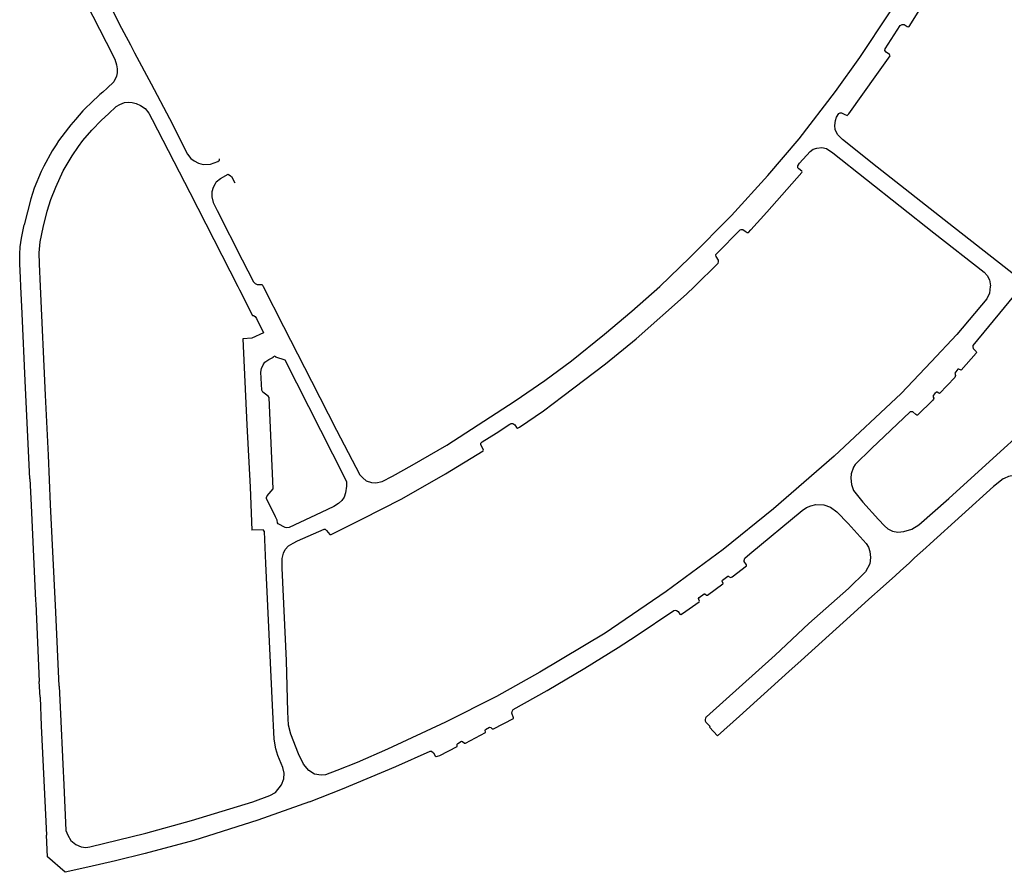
# Model space of a CAD drawing. Extents: x 148869 to 161638, y 453607 to 469810.
# Tile 978 of 1056: x 159138.24 to 159140.98, y 459876.68 to 459879.06. Entities that reach past the tile are written whole.
import ezdxf

# ---------------------------------------------------------------- set-up
doc = ezdxf.new("R2010")
doc.units = 0
doc.layers.add('LKI_V01_KANTRIJWEG', color=252, linetype='CONTINUOUS')

msp = doc.modelspace()

# ---------------------------------------------------------------- linework, layer by layer
at = {"layer": 'LKI_V01_KANTRIJWEG'}
for p, q in [((159138.526, 459879.0286), (159138.5441, 459878.9943)), ((159138.526, 459879.0286), (159138.5441, 459878.9943)), ((159138.4762, 459879.0017), (159138.5004, 459878.9539)), ((159138.4762, 459879.0017), (159138.5004, 459878.9539)), ((159138.3022, 459878.6557), (159138.2949, 459878.6403)), ((159138.3022, 459878.6557), (159138.2949, 459878.6403)), ((159138.7834, 459878.6115), (159138.7806, 459878.6064)), ((159138.7834, 459878.6115), (159138.7806, 459878.6064)), ((159141.0395, 459878.3299), (159140.9831, 459878.374)), ((159141.0395, 459878.3299), (159140.9831, 459878.374)), ((159138.2418, 459878.2436), (159138.2387, 459878.3195)), ((159138.2418, 459878.2436), (159138.2387, 459878.3195)), ((159138.9151, 459878.3195), (159138.9718, 459878.2074)), ((159138.9151, 459878.3195), (159138.9718, 459878.2074)), ((159141.0395, 459878.3299), (159140.9831, 459878.2604)), ((159141.0395, 459878.3299), (159140.9831, 459878.2604)), ((159138.2503, 459878.0562), (159138.2418, 459878.2436)), ((159138.2503, 459878.0562), (159138.2418, 459878.2436)), ((159138.896, 459878.2298), (159138.9155, 459878.1904)), ((159138.896, 459878.2298), (159138.9155, 459878.1904)), ((159138.9718, 459878.2074), (159139.0494, 459878.0553)), ((159138.9718, 459878.2074), (159139.0494, 459878.0553)), ((159138.263, 459877.7826), (159138.2503, 459878.0562)), ((159138.263, 459877.7826), (159138.2503, 459878.0562)), ((159140.7766, 459877.6013), (159140.7639, 459877.5899)), ((159140.7766, 459877.6013), (159140.7639, 459877.5899)), ((159140.1515, 459877.1178), (159140.3432, 459877.2899)), ((159140.1515, 459877.1178), (159140.3432, 459877.2899)), ((159140.3815, 459877.2446), (159140.4158, 459877.2756)), ((159140.3815, 459877.2446), (159140.4158, 459877.2756)), ((159140.2439, 459877.1198), (159140.3815, 459877.2446)), ((159140.2439, 459877.1198), (159140.3815, 459877.2446)), ((159138.292, 459877.1727), (159138.2896, 459877.2171)), ((159138.292, 459877.1727), (159138.2896, 459877.2171)), ((159138.292, 459877.1727), (159138.2947, 459877.0926)), ((159138.292, 459877.1727), (159138.2947, 459877.0926)), ((159140.1501, 459877.1035), (159140.162, 459877.0906)), ((159140.1501, 459877.1035), (159140.162, 459877.0906)), ((159140.1829, 459877.065), (159140.2439, 459877.1198)), ((159140.1829, 459877.065), (159140.2439, 459877.1198)), ((159138.2947, 459877.0926), (159138.3097, 459876.7872)), ((159138.2947, 459877.0926), (159138.3097, 459876.7872)), ((159140.1606, 459877.0894), (159140.162, 459877.0906)), ((159140.1606, 459877.0894), (159140.162, 459877.0906)), ((159140.1829, 459877.065), (159140.1606, 459877.0894)), ((159140.1829, 459877.065), (159140.1606, 459877.0894))]:
    msp.add_line(p, q, dxfattribs=at)
for points in [[(159140.5803, 459878.9588), (159140.6626, 459879.0834), (159140.7148, 459879.1696), (159140.7826, 459879.2837), (159140.8525, 459879.4137), (159140.9037, 459879.5197)], [(159140.5803, 459878.9588), (159140.6626, 459879.0834), (159140.7148, 459879.1696), (159140.7826, 459879.2837), (159140.8525, 459879.4137), (159140.9037, 459879.5197)], [(159140.9831, 459877.8678), (159141.2135, 459878.0767), (159141.3378, 459878.1881), (159141.7225, 459878.538), (159141.8535, 459878.6547), (159142.0097, 459878.7988), (159142.0393, 459878.8329), (159142.0656, 459878.8698), (159142.0904, 459878.9121), (159142.1076, 459878.9514), (159142.1217, 459878.9947), (159142.1314, 459879.0457), (159142.1378, 459879.1803), (159142.1419, 459879.4529), (159142.1417, 459879.4743), (159142.136, 459879.4959)], [(159140.9831, 459877.8678), (159141.2135, 459878.0767), (159141.3378, 459878.1881), (159141.7225, 459878.538), (159141.8535, 459878.6547), (159142.0097, 459878.7988), (159142.0393, 459878.8329), (159142.0656, 459878.8698), (159142.0904, 459878.9121), (159142.1076, 459878.9514), (159142.1217, 459878.9947), (159142.1314, 459879.0457), (159142.1378, 459879.1803), (159142.1419, 459879.4529), (159142.1417, 459879.4743), (159142.136, 459879.4959)], [(159138.3461, 459879.2561), (159138.4762, 459879.0017)], [(159138.3461, 459879.2561), (159138.4762, 459879.0017)], [(159138.5103, 459879.2441), (159138.487, 459879.232), (159138.4778, 459879.2248), (159138.47, 459879.2141), (159138.4639, 459879.1999), (159138.4611, 459879.1868), (159138.4606, 459879.1675), (159138.4661, 459879.1436), (159138.4837, 459879.1112), (159138.5132, 459879.053), (159138.526, 459879.0286)], [(159138.5103, 459879.2441), (159138.487, 459879.232), (159138.4778, 459879.2248), (159138.47, 459879.2141), (159138.4639, 459879.1999), (159138.4611, 459879.1868), (159138.4606, 459879.1675), (159138.4661, 459879.1436), (159138.4837, 459879.1112), (159138.5132, 459879.053), (159138.526, 459879.0286)], [(159140.9831, 459878.374), (159140.8283, 459878.495), (159140.6287, 459878.6526), (159140.5317, 459878.7299), (159140.5176, 459878.7439), (159140.5113, 459878.7576), (159140.5101, 459878.769), (159140.5123, 459878.7832), (159140.5152, 459878.7924), (159140.5212, 459878.8024), (159140.5248, 459878.8046), (159140.5291, 459878.8047), (159140.5361, 459878.8009), (159140.5447, 459878.797), (159140.5494, 459878.8018), (159140.6277, 459878.9112), (159140.6641, 459878.963), (159140.6631, 459878.967), (159140.653, 459878.9736), (159140.6499, 459878.9781), (159140.6504, 459878.9827), (159140.6929, 459879.0478), (159140.6976, 459879.0507), (159140.7038, 459879.0507), (159140.7116, 459879.0454), (159140.715, 459879.0442), (159140.7173, 459879.0457), (159140.775, 459879.1384)], [(159140.9831, 459878.374), (159140.8283, 459878.495), (159140.6287, 459878.6526), (159140.5317, 459878.7299), (159140.5176, 459878.7439), (159140.5113, 459878.7576), (159140.5101, 459878.769), (159140.5123, 459878.7832), (159140.5152, 459878.7924), (159140.5212, 459878.8024), (159140.5248, 459878.8046), (159140.5291, 459878.8047), (159140.5361, 459878.8009), (159140.5447, 459878.797), (159140.5494, 459878.8018), (159140.6277, 459878.9112), (159140.6641, 459878.963), (159140.6631, 459878.967), (159140.653, 459878.9736), (159140.6499, 459878.9781), (159140.6504, 459878.9827), (159140.6929, 459879.0478), (159140.6976, 459879.0507), (159140.7038, 459879.0507), (159140.7116, 459879.0454), (159140.715, 459879.0442), (159140.7173, 459879.0457), (159140.775, 459879.1384)], [(159138.5441, 459878.9943), (159138.5551, 459878.9722), (159138.602, 459878.8856), (159138.6532, 459878.788), (159138.7037, 459878.6889), (159138.713, 459878.6768), (159138.722, 459878.6699), (159138.7343, 459878.6638), (159138.7473, 459878.6604), (159138.7676, 459878.6612), (159138.7884, 459878.6688), (159138.7924, 459878.672), (159138.7928, 459878.6757)], [(159138.5441, 459878.9943), (159138.5551, 459878.9722), (159138.602, 459878.8856), (159138.6532, 459878.788), (159138.7037, 459878.6889), (159138.713, 459878.6768), (159138.722, 459878.6699), (159138.7343, 459878.6638), (159138.7473, 459878.6604), (159138.7676, 459878.6612), (159138.7884, 459878.6688), (159138.7924, 459878.672), (159138.7928, 459878.6757)], [(159138.5004, 459878.9539), (159138.5052, 459878.938), (159138.5069, 459878.9268), (159138.5068, 459878.9161), (159138.5055, 459878.9062), (159138.4983, 459878.8907), (159138.4794, 459878.8728), (159138.4668, 459878.8619)], [(159138.5004, 459878.9539), (159138.5052, 459878.938), (159138.5069, 459878.9268), (159138.5068, 459878.9161), (159138.5055, 459878.9062), (159138.4983, 459878.8907), (159138.4794, 459878.8728), (159138.4668, 459878.8619)], [(159140.0221, 459878.3195), (159140.1057, 459878.4003), (159140.2221, 459878.5174), (159140.3234, 459878.6289), (159140.4101, 459878.7315), (159140.5121, 459878.8638), (159140.5803, 459878.9588)], [(159140.0221, 459878.3195), (159140.1057, 459878.4003), (159140.2221, 459878.5174), (159140.3234, 459878.6289), (159140.4101, 459878.7315), (159140.5121, 459878.8638), (159140.5803, 459878.9588)], [(159138.4668, 459878.8619), (159138.4589, 459878.8551), (159138.4348, 459878.8326), (159138.4189, 459878.817)], [(159138.4668, 459878.8619), (159138.4589, 459878.8551), (159138.4348, 459878.8326), (159138.4189, 459878.817)], [(159138.4829, 459878.8018), (159138.5048, 459878.8219), (159138.5142, 459878.8277), (159138.528, 459878.8329), (159138.5387, 459878.8341), (159138.5492, 459878.8332), (159138.5598, 459878.8303), (159138.5727, 459878.8247), (159138.5849, 459878.8164), (159138.5954, 459878.8029), (159138.6048, 459878.7852)], [(159138.4829, 459878.8018), (159138.5048, 459878.8219), (159138.5142, 459878.8277), (159138.528, 459878.8329), (159138.5387, 459878.8341), (159138.5492, 459878.8332), (159138.5598, 459878.8303), (159138.5727, 459878.8247), (159138.5849, 459878.8164), (159138.5954, 459878.8029), (159138.6048, 459878.7852)], [(159138.4189, 459878.817), (159138.4111, 459878.8094), (159138.3905, 459878.786), (159138.3781, 459878.7711)], [(159138.4189, 459878.817), (159138.4111, 459878.8094), (159138.3905, 459878.786), (159138.3781, 459878.7711)], [(159138.3993, 459878.7104), (159138.4112, 459878.7274), (159138.4368, 459878.7561), (159138.4636, 459878.7837), (159138.4829, 459878.8018)], [(159138.3993, 459878.7104), (159138.4112, 459878.7274), (159138.4368, 459878.7561), (159138.4636, 459878.7837), (159138.4829, 459878.8018)], [(159138.6048, 459878.7852), (159138.7102, 459878.5815), (159138.8439, 459878.3195)], [(159138.6048, 459878.7852), (159138.7102, 459878.5815), (159138.8439, 459878.3195)], [(159138.3781, 459878.7711), (159138.3709, 459878.7624), (159138.3437, 459878.726), (159138.3368, 459878.7152)], [(159138.3781, 459878.7711), (159138.3709, 459878.7624), (159138.3437, 459878.726), (159138.3368, 459878.7152)], [(159138.293, 459878.3195), (159138.29, 459878.3823), (159138.2897, 459878.4133), (159138.2927, 459878.4439), (159138.3004, 459878.4838), (159138.3116, 459878.53), (159138.3219, 459878.5619), (159138.3363, 459878.5972), (159138.3569, 459878.6421), (159138.3813, 459878.6846), (159138.3993, 459878.7104)], [(159138.293, 459878.3195), (159138.29, 459878.3823), (159138.2897, 459878.4133), (159138.2927, 459878.4439), (159138.3004, 459878.4838), (159138.3116, 459878.53), (159138.3219, 459878.5619), (159138.3363, 459878.5972), (159138.3569, 459878.6421), (159138.3813, 459878.6846), (159138.3993, 459878.7104)], [(159138.3368, 459878.7152), (159138.3259, 459878.6979), (159138.3022, 459878.6557)], [(159138.3368, 459878.7152), (159138.3259, 459878.6979), (159138.3022, 459878.6557)], [(159140.1181, 459878.3195), (159140.1847, 459878.3848), (159140.1857, 459878.388), (159140.1851, 459878.3932), (159140.1791, 459878.4036), (159140.1778, 459878.4065), (159140.1783, 459878.4085), (159140.1813, 459878.4125), (159140.2455, 459878.4773), (159140.2486, 459878.4788), (159140.2536, 459878.4785), (159140.2603, 459878.4741), (159140.2654, 459878.4698), (159140.2687, 459878.4705), (159140.2757, 459878.4772), (159140.3203, 459878.5266), (159140.4179, 459878.6373), (159140.4186, 459878.6396), (159140.4177, 459878.6417), (159140.41, 459878.6476), (159140.4072, 459878.6511), (159140.4072, 459878.6566), (159140.4113, 459878.6636), (159140.4408, 459878.6963)], [(159140.1181, 459878.3195), (159140.1847, 459878.3848), (159140.1857, 459878.388), (159140.1851, 459878.3932), (159140.1791, 459878.4036), (159140.1778, 459878.4065), (159140.1783, 459878.4085), (159140.1813, 459878.4125), (159140.2455, 459878.4773), (159140.2486, 459878.4788), (159140.2536, 459878.4785), (159140.2603, 459878.4741), (159140.2654, 459878.4698), (159140.2687, 459878.4705), (159140.2757, 459878.4772), (159140.3203, 459878.5266), (159140.4179, 459878.6373), (159140.4186, 459878.6396), (159140.4177, 459878.6417), (159140.41, 459878.6476), (159140.4072, 459878.6511), (159140.4072, 459878.6566), (159140.4113, 459878.6636), (159140.4408, 459878.6963)], [(159140.4408, 459878.6963), (159140.45, 459878.7024), (159140.4599, 459878.7054), (159140.4742, 459878.7073), (159140.4869, 459878.7046), (159140.5049, 459878.6925), (159140.7864, 459878.4695), (159140.9273, 459878.359)], [(159140.4408, 459878.6963), (159140.45, 459878.7024), (159140.4599, 459878.7054), (159140.4742, 459878.7073), (159140.4869, 459878.7046), (159140.5049, 459878.6925), (159140.7864, 459878.4695), (159140.9273, 459878.359)], [(159138.2949, 459878.6403), (159138.2759, 459878.5942), (159138.2663, 459878.5638), (159138.2476, 459878.4915)], [(159138.2949, 459878.6403), (159138.2759, 459878.5942), (159138.2663, 459878.5638), (159138.2476, 459878.4915)], [(159138.7834, 459878.6115), (159138.7953, 459878.6213), (159138.8165, 459878.6328)], [(159138.7834, 459878.6115), (159138.7953, 459878.6213), (159138.8165, 459878.6328)], [(159138.8165, 459878.6328), (159138.8235, 459878.6286), (159138.8259, 459878.6267), (159138.8359, 459878.6088)], [(159138.8165, 459878.6328), (159138.8235, 459878.6286), (159138.8259, 459878.6267), (159138.8359, 459878.6088)], [(159138.7806, 459878.6064), (159138.7749, 459878.596), (159138.7714, 459878.5839), (159138.7712, 459878.5702), (159138.7754, 459878.5538), (159138.786, 459878.5315), (159138.856, 459878.3936), (159138.888, 459878.3323), (159138.8921, 459878.3275), (159138.8981, 459878.325), (159138.9095, 459878.3254), (159138.9114, 459878.3251), (159138.9151, 459878.3195)], [(159138.7806, 459878.6064), (159138.7749, 459878.596), (159138.7714, 459878.5839), (159138.7712, 459878.5702), (159138.7754, 459878.5538), (159138.786, 459878.5315), (159138.856, 459878.3936), (159138.888, 459878.3323), (159138.8921, 459878.3275), (159138.8981, 459878.325), (159138.9095, 459878.3254), (159138.9114, 459878.3251), (159138.9151, 459878.3195)], [(159138.2387, 459878.3195), (159138.2377, 459878.3438), (159138.2351, 459878.3824), (159138.2354, 459878.4094), (159138.2369, 459878.4303), (159138.2401, 459878.4547), (159138.2476, 459878.4915)], [(159138.2387, 459878.3195), (159138.2377, 459878.3438), (159138.2351, 459878.3824), (159138.2354, 459878.4094), (159138.2369, 459878.4303), (159138.2401, 459878.4547), (159138.2476, 459878.4915)], [(159140.9273, 459878.359), (159140.9357, 459878.3504), (159140.9415, 459878.3385), (159140.9441, 459878.3214), (159140.944, 459878.3195)], [(159140.9273, 459878.359), (159140.9357, 459878.3504), (159140.9415, 459878.3385), (159140.9441, 459878.3214), (159140.944, 459878.3195)], [(159138.3452, 459877.2035), (159138.3357, 459877.4106), (159138.3207, 459877.7109), (159138.3152, 459877.8484), (159138.3069, 459878.0161), (159138.293, 459878.3195)], [(159138.3452, 459877.2035), (159138.3357, 459877.4106), (159138.3207, 459877.7109), (159138.3152, 459877.8484), (159138.3069, 459878.0161), (159138.293, 459878.3195)], [(159138.8439, 459878.3195), (159138.8487, 459878.3101), (159138.8849, 459878.2384), (159138.8879, 459878.2381), (159138.8925, 459878.2353), (159138.896, 459878.2298)], [(159138.8439, 459878.3195), (159138.8487, 459878.3101), (159138.8849, 459878.2384), (159138.8879, 459878.2381), (159138.8925, 459878.2353), (159138.896, 459878.2298)], [(159140.944, 459878.3195), (159140.9422, 459878.3004), (159140.9342, 459878.285), (159140.8507, 459878.1856), (159140.7792, 459878.1088), (159140.6949, 459878.0209), (159140.5087, 459877.846), (159140.3391, 459877.6983), (159140.1983, 459877.585), (159140.0397, 459877.4678), (159139.8692, 459877.3518), (159139.687, 459877.2425), (159139.5658, 459877.175), (159139.4234, 459877.1029), (159139.2613, 459877.0276), (159139.1772, 459876.9909), (159139.1204, 459876.9678)], [(159140.944, 459878.3195), (159140.9422, 459878.3004), (159140.9342, 459878.285), (159140.8507, 459878.1856), (159140.7792, 459878.1088), (159140.6949, 459878.0209), (159140.5087, 459877.846), (159140.3391, 459877.6983), (159140.1983, 459877.585), (159140.0397, 459877.4678), (159139.8692, 459877.3518), (159139.687, 459877.2425), (159139.5658, 459877.175), (159139.4234, 459877.1029), (159139.2613, 459877.0276), (159139.1772, 459876.9909), (159139.1204, 459876.9678)], [(159139.6218, 459877.9256), (159139.6241, 459877.9237), (159139.6304, 459877.9268), (159139.6968, 459877.9726), (159139.7512, 459878.0128), (159139.8705, 459878.1039), (159139.9553, 459878.1729), (159140.0962, 459878.2981), (159140.1181, 459878.3195)], [(159139.6218, 459877.9256), (159139.6241, 459877.9237), (159139.6304, 459877.9268), (159139.6968, 459877.9726), (159139.7512, 459878.0128), (159139.8705, 459878.1039), (159139.9553, 459878.1729), (159140.0962, 459878.2981), (159140.1181, 459878.3195)], [(159139.8672, 459878.1861), (159139.9438, 459878.2504), (159140.0221, 459878.3195)], [(159139.8672, 459878.1861), (159139.9438, 459878.2504), (159140.0221, 459878.3195)], [(159140.9831, 459878.2604), (159140.8953, 459878.1543), (159140.8948, 459878.1514), (159140.8963, 459878.1466), (159140.9049, 459878.1379), (159140.9056, 459878.1358), (159140.9041, 459878.1331), (159140.863, 459878.0858), (159140.8561, 459878.0889), (159140.853, 459878.0882), (159140.845, 459878.0774), (159140.8472, 459878.0713), (159140.8461, 459878.0681), (159140.8446, 459878.0657), (159140.8023, 459878.021), (159140.8002, 459878.0215), (159140.7961, 459878.0246), (159140.7937, 459878.0245), (159140.7889, 459878.021), (159140.7843, 459878.0147), (159140.7848, 459878.0108), (159140.7862, 459878.0074), (159140.7856, 459878.0046), (159140.7834, 459878.0019), (159140.741, 459877.9602), (159140.7391, 459877.9601), (159140.7358, 459877.9624)], [(159140.9831, 459878.2604), (159140.8953, 459878.1543), (159140.8948, 459878.1514), (159140.8963, 459878.1466), (159140.9049, 459878.1379), (159140.9056, 459878.1358), (159140.9041, 459878.1331), (159140.863, 459878.0858), (159140.8561, 459878.0889), (159140.853, 459878.0882), (159140.845, 459878.0774), (159140.8472, 459878.0713), (159140.8461, 459878.0681), (159140.8446, 459878.0657), (159140.8023, 459878.021), (159140.8002, 459878.0215), (159140.7961, 459878.0246), (159140.7937, 459878.0245), (159140.7889, 459878.021), (159140.7843, 459878.0147), (159140.7848, 459878.0108), (159140.7862, 459878.0074), (159140.7856, 459878.0046), (159140.7834, 459878.0019), (159140.741, 459877.9602), (159140.7391, 459877.9601), (159140.7358, 459877.9624)], [(159138.9155, 459878.1904), (159138.8826, 459878.1753), (159138.8576, 459878.1733), (159138.8691, 459877.9329), (159138.8779, 459877.7592), (159138.8826, 459877.6388)], [(159138.9155, 459878.1904), (159138.8826, 459878.1753), (159138.8576, 459878.1733), (159138.8691, 459877.9329), (159138.8779, 459877.7592), (159138.8826, 459877.6388)], [(159139.0494, 459878.0553), (159139.1194, 459877.9183), (159139.1841, 459877.7932), (159139.1926, 459877.7848), (159139.2021, 459877.7772), (159139.2173, 459877.7725), (159139.2288, 459877.7712), (159139.2466, 459877.7754), (159139.2754, 459877.7899), (159139.3306, 459877.8204), (159139.4274, 459877.8762), (159139.6181, 459877.9999), (159139.7008, 459878.0568), (159139.7748, 459878.1119), (159139.8672, 459878.1861)], [(159139.0494, 459878.0553), (159139.1194, 459877.9183), (159139.1841, 459877.7932), (159139.1926, 459877.7848), (159139.2021, 459877.7772), (159139.2173, 459877.7725), (159139.2288, 459877.7712), (159139.2466, 459877.7754), (159139.2754, 459877.7899), (159139.3306, 459877.8204), (159139.4274, 459877.8762), (159139.6181, 459877.9999), (159139.7008, 459878.0568), (159139.7748, 459878.1119), (159139.8672, 459878.1861)], [(159138.9478, 459878.1255), (159138.9488, 459878.1232), (159138.9754, 459878.1151), (159139.0078, 459878.0504), (159139.1419, 459877.7866), (159139.1471, 459877.774), (159139.1474, 459877.7622), (159139.1444, 459877.7438), (159139.1409, 459877.7314), (159139.1345, 459877.7217), (159139.125, 459877.7138), (159139.1116, 459877.7054), (159139.0765, 459877.6882), (159138.9875, 459877.647), (159138.9804, 459877.6455), (159138.9764, 459877.6465), (159138.9567, 459877.6571), (159138.9551, 459877.6597), (159138.9537, 459877.6669), (159138.9492, 459877.6767), (159138.9235, 459877.7278), (159138.9238, 459877.7301), (159138.9261, 459877.735), (159138.943, 459877.7545), (159138.9313, 459878.0099), (159138.9288, 459878.0128), (159138.914, 459878.0246), (159138.9108, 459878.0298), (159138.9082, 459878.0801), (159138.91, 459878.0901)], [(159138.9478, 459878.1255), (159138.9488, 459878.1232), (159138.9754, 459878.1151), (159139.0078, 459878.0504), (159139.1419, 459877.7866), (159139.1471, 459877.774), (159139.1474, 459877.7622), (159139.1444, 459877.7438), (159139.1409, 459877.7314), (159139.1345, 459877.7217), (159139.125, 459877.7138), (159139.1116, 459877.7054), (159139.0765, 459877.6882), (159138.9875, 459877.647), (159138.9804, 459877.6455), (159138.9764, 459877.6465), (159138.9567, 459877.6571), (159138.9551, 459877.6597), (159138.9537, 459877.6669), (159138.9492, 459877.6767), (159138.9235, 459877.7278), (159138.9238, 459877.7301), (159138.9261, 459877.735), (159138.943, 459877.7545), (159138.9313, 459878.0099), (159138.9288, 459878.0128), (159138.914, 459878.0246), (159138.9108, 459878.0298), (159138.9082, 459878.0801), (159138.91, 459878.0901)], [(159138.91, 459878.0901), (159138.9146, 459878.1007), (159138.9197, 459878.1078), (159138.9306, 459878.1157), (159138.9435, 459878.1217), (159138.9421, 459878.1235), (159138.9478, 459878.1255)], [(159138.91, 459878.0901), (159138.9146, 459878.1007), (159138.9197, 459878.1078), (159138.9306, 459878.1157), (159138.9435, 459878.1217), (159138.9421, 459878.1235), (159138.9478, 459878.1255)], [(159140.7358, 459877.9624), (159140.7275, 459877.9694), (159140.7204, 459877.9695), (159140.6126, 459877.8668), (159140.5673, 459877.8224), (159140.5624, 459877.8147), (159140.556, 459877.7964)], [(159140.7358, 459877.9624), (159140.7275, 459877.9694), (159140.7204, 459877.9695), (159140.6126, 459877.8668), (159140.5673, 459877.8224), (159140.5624, 459877.8147), (159140.556, 459877.7964)], [(159139.5225, 459877.8771), (159139.5225, 459877.8818), (159139.5262, 459877.8858), (159139.5652, 459877.9095), (159139.6035, 459877.9353), (159139.6067, 459877.9368), (159139.6114, 459877.9366), (159139.6172, 459877.9332), (159139.6218, 459877.9256)], [(159139.5225, 459877.8771), (159139.5225, 459877.8818), (159139.5262, 459877.8858), (159139.5652, 459877.9095), (159139.6035, 459877.9353), (159139.6067, 459877.9368), (159139.6114, 459877.9366), (159139.6172, 459877.9332), (159139.6218, 459877.9256)], [(159139.1204, 459876.9678), (159139.0889, 459876.9557), (159139.0766, 459876.9547), (159139.0581, 459876.9575), (159139.0418, 459876.9681), (159139.0269, 459876.9855), (159139.0136, 459877.0145), (159138.9914, 459877.0698), (159138.9856, 459877.095), (159138.9838, 459877.1319), (159138.9801, 459877.2753), (159138.9681, 459877.5329), (159138.9676, 459877.5604), (159138.9716, 459877.5751), (159138.9764, 459877.585), (159138.9857, 459877.595), (159138.9987, 459877.6033), (159139.0109, 459877.6092), (159139.0853, 459877.6424), (159139.0879, 459877.642), (159139.0916, 459877.6386), (159139.1006, 459877.6269), (159139.1043, 459877.6267), (159139.1897, 459877.6695), (159139.3014, 459877.7269), (159139.4235, 459877.7962), (159139.5283, 459877.8602), (159139.5294, 459877.8629), (159139.5287, 459877.8654), (159139.5225, 459877.8771)], [(159139.1204, 459876.9678), (159139.0889, 459876.9557), (159139.0766, 459876.9547), (159139.0581, 459876.9575), (159139.0418, 459876.9681), (159139.0269, 459876.9855), (159139.0136, 459877.0145), (159138.9914, 459877.0698), (159138.9856, 459877.095), (159138.9838, 459877.1319), (159138.9801, 459877.2753), (159138.9681, 459877.5329), (159138.9676, 459877.5604), (159138.9716, 459877.5751), (159138.9764, 459877.585), (159138.9857, 459877.595), (159138.9987, 459877.6033), (159139.0109, 459877.6092), (159139.0853, 459877.6424), (159139.0879, 459877.642), (159139.0916, 459877.6386), (159139.1006, 459877.6269), (159139.1043, 459877.6267), (159139.1897, 459877.6695), (159139.3014, 459877.7269), (159139.4235, 459877.7962), (159139.5283, 459877.8602), (159139.5294, 459877.8629), (159139.5287, 459877.8654), (159139.5225, 459877.8771)], [(159140.6324, 459877.6693), (159140.6483, 459877.6514), (159140.6582, 459877.6432), (159140.6714, 459877.6368), (159140.6856, 459877.634), (159140.7028, 459877.6352), (159140.7249, 459877.6419), (159140.7448, 459877.6536), (159140.8283, 459877.728), (159140.9831, 459877.8678)], [(159140.6324, 459877.6693), (159140.6483, 459877.6514), (159140.6582, 459877.6432), (159140.6714, 459877.6368), (159140.6856, 459877.634), (159140.7028, 459877.6352), (159140.7249, 459877.6419), (159140.7448, 459877.6536), (159140.8283, 459877.728), (159140.9831, 459877.8678)], [(159140.556, 459877.7964), (159140.5545, 459877.784), (159140.5567, 459877.7667), (159140.5625, 459877.7501), (159140.5883, 459877.7173), (159140.6324, 459877.6693)], [(159140.556, 459877.7964), (159140.5545, 459877.784), (159140.5567, 459877.7667), (159140.5625, 459877.7501), (159140.5883, 459877.7173), (159140.6324, 459877.6693)], [(159141.088, 459877.7577), (159141.068, 459877.7777), (159141.0506, 459877.7871), (159141.034, 459877.792), (159141.0144, 459877.7925), (159140.995, 459877.7886), (159140.9831, 459877.7835)], [(159141.088, 459877.7577), (159141.068, 459877.7777), (159141.0506, 459877.7871), (159141.034, 459877.792), (159141.0144, 459877.7925), (159140.995, 459877.7886), (159140.9831, 459877.7835)], [(159138.263, 459877.7826), (159138.2668, 459877.7085), (159138.2789, 459877.4423)], [(159138.263, 459877.7826), (159138.2668, 459877.7085), (159138.2789, 459877.4423)], [(159140.9831, 459877.7835), (159140.9796, 459877.782), (159140.9526, 459877.7611), (159140.7766, 459877.6013)], [(159140.9831, 459877.7835), (159140.9796, 459877.782), (159140.9526, 459877.7611), (159140.7766, 459877.6013)], [(159140.4311, 459877.7022), (159140.4427, 459877.7075), (159140.4574, 459877.7111), (159140.4791, 459877.7102), (159140.498, 459877.7031), (159140.5161, 459877.6907), (159140.5473, 459877.6579), (159140.5972, 459877.6022), (159140.6039, 459877.5918), (159140.6082, 459877.58), (159140.6101, 459877.563), (159140.6075, 459877.5452), (159140.5954, 459877.5224), (159140.5484, 459877.4764), (159140.4373, 459877.3786), (159140.3432, 459877.2899)], [(159140.4311, 459877.7022), (159140.4427, 459877.7075), (159140.4574, 459877.7111), (159140.4791, 459877.7102), (159140.498, 459877.7031), (159140.5161, 459877.6907), (159140.5473, 459877.6579), (159140.5972, 459877.6022), (159140.6039, 459877.5918), (159140.6082, 459877.58), (159140.6101, 459877.563), (159140.6075, 459877.5452), (159140.5954, 459877.5224), (159140.5484, 459877.4764), (159140.4373, 459877.3786), (159140.3432, 459877.2899)], [(159140.2634, 459877.5424), (159140.2569, 459877.5515), (159140.2568, 459877.5548), (159140.2593, 459877.5608), (159140.2729, 459877.5728), (159140.419, 459877.6937), (159140.4311, 459877.7022)], [(159140.2634, 459877.5424), (159140.2569, 459877.5515), (159140.2568, 459877.5548), (159140.2593, 459877.5608), (159140.2729, 459877.5728), (159140.419, 459877.6937), (159140.4311, 459877.7022)], [(159138.9404, 459877.151), (159138.9224, 459877.5464), (159138.9186, 459877.6351), (159138.9151, 459877.6402), (159138.8826, 459877.6388)], [(159138.9404, 459877.151), (159138.9224, 459877.5464), (159138.9186, 459877.6351), (159138.9151, 459877.6402), (159138.8826, 459877.6388)], [(159140.605, 459877.4467), (159140.6449, 459877.4816), (159140.6792, 459877.5128), (159140.6924, 459877.5245), (159140.7185, 459877.5482), (159140.7323, 459877.562), (159140.7639, 459877.5899)], [(159140.605, 459877.4467), (159140.6449, 459877.4816), (159140.6792, 459877.5128), (159140.6924, 459877.5245), (159140.7185, 459877.5482), (159140.7323, 459877.562), (159140.7639, 459877.5899)], [(159139.9552, 459877.3438), (159140.061, 459877.4149), (159140.0642, 459877.4158), (159140.0684, 459877.4151), (159140.0731, 459877.4119), (159140.0778, 459877.4049), (159140.0802, 459877.4041), (159140.0845, 459877.4061), (159140.1315, 459877.439), (159140.1324, 459877.4412), (159140.1303, 459877.4453), (159140.1297, 459877.4484), (159140.1317, 459877.4513), (159140.1452, 459877.461), (159140.1472, 459877.4611), (159140.152, 459877.4576), (159140.1546, 459877.4576), (159140.1977, 459877.4892), (159140.1982, 459877.4904), (159140.1959, 459877.4964), (159140.1969, 459877.4994), (159140.2002, 459877.5026), (159140.2111, 459877.5105), (159140.2136, 459877.511), (159140.2155, 459877.509), (159140.22, 459877.507), (159140.2233, 459877.5085), (159140.2632, 459877.5395), (159140.2634, 459877.5424)], [(159139.9552, 459877.3438), (159140.061, 459877.4149), (159140.0642, 459877.4158), (159140.0684, 459877.4151), (159140.0731, 459877.4119), (159140.0778, 459877.4049), (159140.0802, 459877.4041), (159140.0845, 459877.4061), (159140.1315, 459877.439), (159140.1324, 459877.4412), (159140.1303, 459877.4453), (159140.1297, 459877.4484), (159140.1317, 459877.4513), (159140.1452, 459877.461), (159140.1472, 459877.4611), (159140.152, 459877.4576), (159140.1546, 459877.4576), (159140.1977, 459877.4892), (159140.1982, 459877.4904), (159140.1959, 459877.4964), (159140.1969, 459877.4994), (159140.2002, 459877.5026), (159140.2111, 459877.5105), (159140.2136, 459877.511), (159140.2155, 459877.509), (159140.22, 459877.507), (159140.2233, 459877.5085), (159140.2632, 459877.5395), (159140.2634, 459877.5424)], [(159138.2789, 459877.4423), (159138.2798, 459877.4345), (159138.2896, 459877.2171)], [(159138.2789, 459877.4423), (159138.2798, 459877.4345), (159138.2896, 459877.2171)], [(159140.4158, 459877.2756), (159140.5528, 459877.3987), (159140.605, 459877.4467)], [(159140.4158, 459877.2756), (159140.5528, 459877.3987), (159140.605, 459877.4467)], [(159139.6137, 459877.1149), (159139.6087, 459877.1278), (159139.6093, 459877.1332), (159139.6127, 459877.1382), (159139.707, 459877.1913), (159139.8126, 459877.2536), (159139.9056, 459877.3112), (159139.9552, 459877.3438)], [(159139.6137, 459877.1149), (159139.6087, 459877.1278), (159139.6093, 459877.1332), (159139.6127, 459877.1382), (159139.707, 459877.1913), (159139.8126, 459877.2536), (159139.9056, 459877.3112), (159139.9552, 459877.3438)], [(159138.3452, 459877.2035), (159138.3494, 459877.1259), (159138.3552, 459876.9857), (159138.3579, 459876.9278), (159138.3642, 459876.8011), (159138.3692, 459876.7873), (159138.378, 459876.7727), (159138.3919, 459876.7613), (159138.4071, 459876.7551), (159138.4198, 459876.7534), (159138.4305, 459876.7552), (159138.5875, 459876.7933), (159138.7143, 459876.8283), (159138.8855, 459876.881), (159138.9336, 459876.8983), (159138.9488, 459876.907), (159138.9659, 459876.9285), (159138.9727, 459876.9447), (159138.9737, 459876.9605), (159138.9697, 459876.9767), (159138.9554, 459877.0099), (159138.9497, 459877.0289), (159138.9453, 459877.056), (159138.9404, 459877.151)], [(159138.3452, 459877.2035), (159138.3494, 459877.1259), (159138.3552, 459876.9857), (159138.3579, 459876.9278), (159138.3642, 459876.8011), (159138.3692, 459876.7873), (159138.378, 459876.7727), (159138.3919, 459876.7613), (159138.4071, 459876.7551), (159138.4198, 459876.7534), (159138.4305, 459876.7552), (159138.5875, 459876.7933), (159138.7143, 459876.8283), (159138.8855, 459876.881), (159138.9336, 459876.8983), (159138.9488, 459876.907), (159138.9659, 459876.9285), (159138.9727, 459876.9447), (159138.9737, 459876.9605), (159138.9697, 459876.9767), (159138.9554, 459877.0099), (159138.9497, 459877.0289), (159138.9453, 459877.056), (159138.9404, 459877.151)], [(159139.0435, 459876.8809), (159139.136, 459876.9171), (159139.285, 459876.9796), (159139.3806, 459877.0217), (159139.3847, 459877.022), (159139.3898, 459877.0175), (159139.3943, 459877.009), (159139.3972, 459877.0073), (159139.4014, 459877.008), (159139.4076, 459877.0105), (159139.4562, 459877.0349), (159139.4565, 459877.0359), (159139.4557, 459877.0414), (159139.4576, 459877.0439), (159139.4685, 459877.0497), (159139.4713, 459877.0495), (159139.4765, 459877.0443), (159139.4796, 459877.0449), (159139.5355, 459877.0742), (159139.5356, 459877.0765), (159139.5341, 459877.0802), (159139.5353, 459877.0825), (159139.5466, 459877.0888), (159139.5498, 459877.088), (159139.5534, 459877.0845), (159139.5574, 459877.0846), (159139.6131, 459877.1131), (159139.6137, 459877.1149)], [(159139.0435, 459876.8809), (159139.136, 459876.9171), (159139.285, 459876.9796), (159139.3806, 459877.0217), (159139.3847, 459877.022), (159139.3898, 459877.0175), (159139.3943, 459877.009), (159139.3972, 459877.0073), (159139.4014, 459877.008), (159139.4076, 459877.0105), (159139.4562, 459877.0349), (159139.4565, 459877.0359), (159139.4557, 459877.0414), (159139.4576, 459877.0439), (159139.4685, 459877.0497), (159139.4713, 459877.0495), (159139.4765, 459877.0443), (159139.4796, 459877.0449), (159139.5355, 459877.0742), (159139.5356, 459877.0765), (159139.5341, 459877.0802), (159139.5353, 459877.0825), (159139.5466, 459877.0888), (159139.5498, 459877.088), (159139.5534, 459877.0845), (159139.5574, 459877.0846), (159139.6131, 459877.1131), (159139.6137, 459877.1149)], [(159139.0435, 459876.8809), (159138.8997, 459876.8291), (159138.7208, 459876.773), (159138.585, 459876.7367)], [(159139.0435, 459876.8809), (159138.8997, 459876.8291), (159138.7208, 459876.773), (159138.585, 459876.7367)], [(159138.585, 459876.7367), (159138.5026, 459876.716), (159138.4249, 459876.6979), (159138.3625, 459876.6839), (159138.3128, 459876.7269), (159138.3097, 459876.7872)], [(159138.585, 459876.7367), (159138.5026, 459876.716), (159138.4249, 459876.6979), (159138.3625, 459876.6839), (159138.3128, 459876.7269), (159138.3097, 459876.7872)]]:
    msp.add_lwpolyline(points, dxfattribs=at)
msp.add_arc((159140.1581, 459877.11), 0.0103, 130.2848, 219.0233, dxfattribs=at)
msp.add_arc((159140.1581, 459877.11), 0.0103, 130.2848, 219.0233, dxfattribs=at)

doc.saveas('drawing.dxf')
